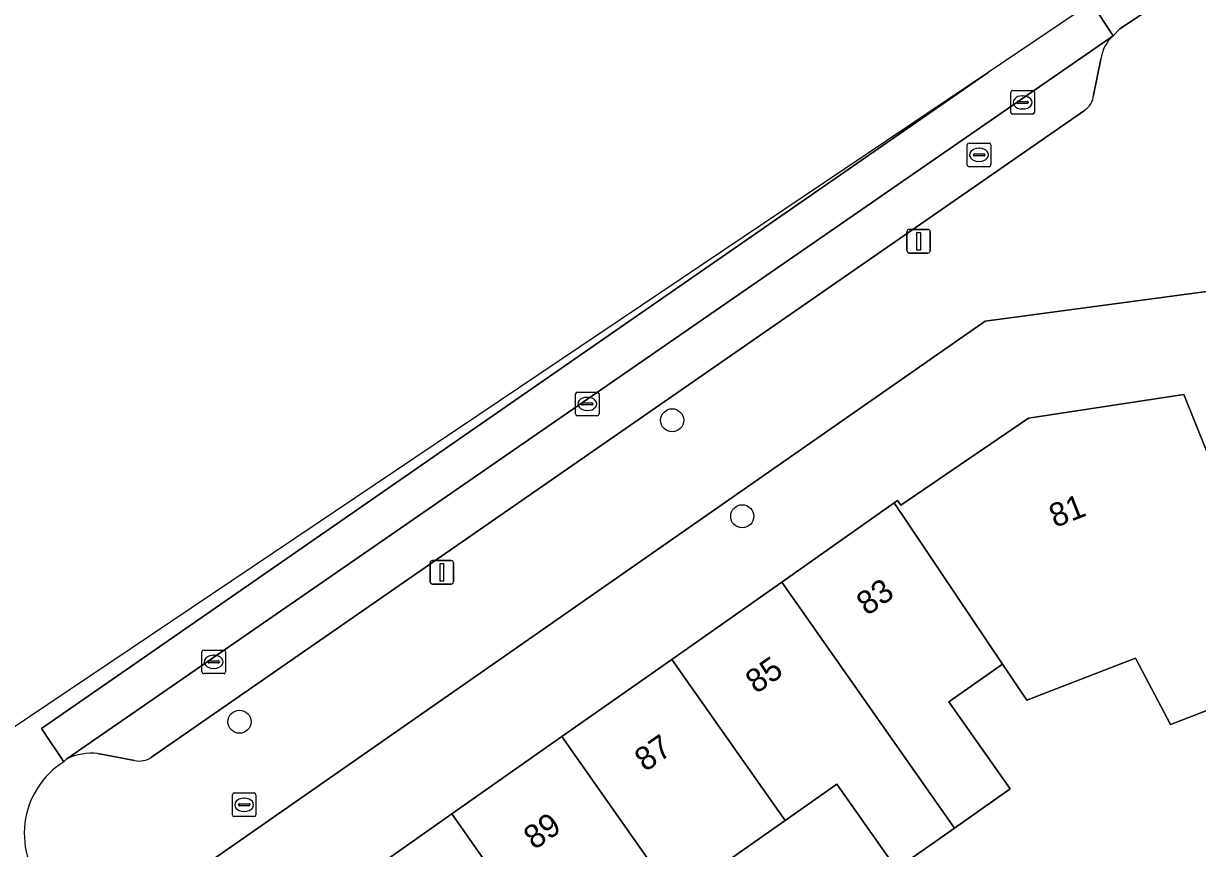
# Model space of a CAD drawing. Extents: x 158352 to 159489, y 383828 to 384603.
# Drawn here: x 159050.25 to 159100.08, y 384359.96 to 384394.97 of the extents above; entities that cross this region are included whole.
import ezdxf

# ---------------------------------------------------------------- set-up
doc = ezdxf.new("R2010")
doc.units = 0
for name, color, linetype in [('IMGEO_Boom', 7, 'Continuous'), ('IMGEO_Brandkraan', 7, 'Continuous'), ('IMGEO_Erf', 7, 'Continuous'), ('IMGEO_Kolk', 7, 'Continuous'), ('IMGEO_Lichtmast', 7, 'Continuous'), ('IMGEO_Pand', 7, 'Continuous'), ('IMGEO_Pand_nummerreeks', 7, 'Continuous'), ('IMGEO_Parkeervlak_open', 7, 'Continuous'), ('IMGEO_Rijbaan_lokaal_gesloten', 7, 'Continuous'), ('IMGEO_Rijbaan_lokaal_open', 7, 'Continuous'), ('IMGEO_Rioolput', 7, 'Continuous'), ('IMGEO_Voetpad_open', 7, 'Continuous')]:
    doc.layers.add(name, color=color, linetype=linetype)

msp = doc.modelspace()

# ---------------------------------------------------------------- linework, layer by layer
at = {"layer": 'IMGEO_Boom'}
for centre in [(159077.785, 384378.138), (159080.757, 384374.062), (159059.419, 384365.342)]:
    msp.add_circle(centre, 0.489, dxfattribs=at)
at = {"layer": 'IMGEO_Brandkraan'}
for p, q in [((159059.117, 384361.393), (159059.117, 384362.245)), ((159059.192, 384362.319), (159060.044, 384362.319)), ((159059.605, 384362.099), (159059.63, 384362.099)), ((159060.118, 384362.245), (159060.118, 384361.393)), ((159059.376, 384361.813), (159059.376, 384361.825)), ((159059.814, 384361.776), (159059.416, 384361.776)), ((159059.419, 384361.862), (159059.817, 384361.862)), ((159059.628, 384361.539), (159059.603, 384361.539)), ((159059.86, 384361.825), (159059.86, 384361.813)), ((159060.044, 384361.319), (159059.192, 384361.319))]:
    msp.add_line(p, q, dxfattribs=at)
for points in [[(159059.117, 384361.393), (159059.117, 384362.245)], [(159059.192, 384362.319), (159060.044, 384362.319)], [(159060.118, 384362.245), (159060.118, 384361.393)], [(159060.044, 384361.319), (159059.192, 384361.319)]]:
    msp.add_lwpolyline(points, dxfattribs=at)
for centre, radius, start, end in [((159059.194, 384362.243), 0.0765, 91.552, 178.448), ((159059.194, 384362.243), 0.0765, 91.552, 178.448), ((159060.042, 384362.243), 0.0765, 1.552, 88.448), ((159060.042, 384362.243), 0.0765, 1.552, 88.448), ((159059.416, 384361.822), 0.0403, 85.8775, 175.7526), ((159059.413, 384361.812), 0.0366, 178.938, 274.7102), ((159059.817, 384361.819), 0.043, 264.8664, 352.4533), ((159059.821, 384361.824), 0.0386, 1.7309, 96.639), ((159059.194, 384361.395), 0.0765, 181.552, 268.448), ((159059.194, 384361.395), 0.0765, 181.552, 268.448), ((159060.042, 384361.395), 0.0765, 271.552, 358.448), ((159060.042, 384361.395), 0.0765, 271.552, 358.448)]:
    msp.add_arc(centre, radius, start, end, dxfattribs=at)
for centre, major_axis, ratio, start_param, end_param in [((159059.604, 384361.819), (-0.387, 0.002), 0.722429, 4.712389, 7.853982), ((159059.629, 384361.819), (-0.39, 0.002), 0.717154, 1.570796, 4.712389)]:
    msp.add_ellipse(centre, major_axis=major_axis, ratio=ratio, start_param=start_param, end_param=end_param, dxfattribs=at)
at = {"layer": 'IMGEO_Erf'}
for points in [[(159107.869, 384384.597), (159091.069, 384382.345), (159055.851, 384357.802), (159057.52, 384355.976), (159058.952, 384354.759), (159063.772, 384358.148), (159068.437, 384361.429), (159073.103, 384364.71), (159077.769, 384367.991), (159082.435, 384371.272), (159087.208, 384374.629), (159087.353, 384374.731), (159087.497, 384374.527), (159092.904, 384378.222), (159099.507, 384379.227), (159101.369, 384374.587)], [(159104.293, 384367.298), (159099.853, 384365.579), (159098.933, 384365.223), (159097.445, 384368.046), (159092.838, 384366.263), (159091.812, 384367.787), (159089.535, 384366.185), (159092.134, 384362.49), (159089.775, 384360.831), (159087.304, 384359.094), (159084.77, 384362.698), (159082.575, 384361.154), (159080.304, 384359.557)]]:
    msp.add_lwpolyline(points, dxfattribs=at)
at = {"layer": 'IMGEO_Kolk'}
for p, q in [((159092.157, 384391.2), (159092.157, 384392.052)), ((159092.232, 384392.126), (159093.084, 384392.126)), ((159092.645, 384391.906), (159092.67, 384391.906)), ((159093.158, 384392.052), (159093.158, 384391.2)), ((159092.416, 384391.62), (159092.416, 384391.632)), ((159092.854, 384391.583), (159092.456, 384391.583)), ((159092.459, 384391.669), (159092.857, 384391.669)), ((159092.9, 384391.632), (159092.9, 384391.62)), ((159093.084, 384391.126), (159092.232, 384391.126)), ((159092.668, 384391.346), (159092.643, 384391.346)), ((159073.68, 384378.403), (159073.68, 384379.255)), ((159073.755, 384379.329), (159074.607, 384379.329)), ((159074.168, 384379.109), (159074.193, 384379.109)), ((159074.681, 384379.255), (159074.681, 384378.403)), ((159073.939, 384378.823), (159073.939, 384378.835)), ((159074.377, 384378.786), (159073.979, 384378.786)), ((159073.982, 384378.872), (159074.38, 384378.872)), ((159074.191, 384378.549), (159074.166, 384378.549)), ((159074.423, 384378.835), (159074.423, 384378.823)), ((159074.607, 384378.329), (159073.755, 384378.329)), ((159057.824, 384367.457), (159057.824, 384368.309)), ((159057.899, 384368.383), (159058.751, 384368.383)), ((159058.312, 384368.163), (159058.337, 384368.163)), ((159058.825, 384368.309), (159058.825, 384367.457)), ((159058.083, 384367.877), (159058.083, 384367.889)), ((159058.521, 384367.84), (159058.123, 384367.84)), ((159058.126, 384367.926), (159058.524, 384367.926)), ((159058.335, 384367.603), (159058.31, 384367.603)), ((159058.567, 384367.889), (159058.567, 384367.877)), ((159058.751, 384367.383), (159057.899, 384367.383))]:
    msp.add_line(p, q, dxfattribs=at)
for points in [[(159092.157, 384391.2), (159092.157, 384392.052)], [(159092.232, 384392.126), (159093.084, 384392.126)], [(159093.158, 384392.052), (159093.158, 384391.2)], [(159093.084, 384391.126), (159092.232, 384391.126)], [(159073.68, 384378.403), (159073.68, 384379.255)], [(159073.755, 384379.329), (159074.607, 384379.329)], [(159074.681, 384379.255), (159074.681, 384378.403)], [(159074.607, 384378.329), (159073.755, 384378.329)], [(159057.824, 384367.457), (159057.824, 384368.309)], [(159057.899, 384368.383), (159058.751, 384368.383)], [(159058.825, 384368.309), (159058.825, 384367.457)], [(159058.751, 384367.383), (159057.899, 384367.383)]]:
    msp.add_lwpolyline(points, dxfattribs=at)
for centre, radius, start, end in [((159092.234, 384392.05), 0.0765, 91.552, 178.448), ((159092.234, 384392.05), 0.0765, 91.552, 178.448), ((159093.082, 384392.05), 0.0765, 1.552, 88.448), ((159093.082, 384392.05), 0.0765, 1.552, 88.448), ((159092.456, 384391.629), 0.0403, 85.8775, 175.7526), ((159092.453, 384391.619), 0.0366, 178.938, 274.7102), ((159092.857, 384391.626), 0.043, 264.8664, 352.4533), ((159092.861, 384391.631), 0.0386, 1.7309, 96.639), ((159092.234, 384391.202), 0.0765, 181.552, 268.448), ((159092.234, 384391.202), 0.0765, 181.552, 268.448), ((159093.082, 384391.202), 0.0765, 271.552, 358.448), ((159093.082, 384391.202), 0.0765, 271.552, 358.448), ((159073.757, 384379.253), 0.0765, 91.552, 178.448), ((159073.757, 384379.253), 0.0765, 91.552, 178.448), ((159074.605, 384379.253), 0.0765, 1.552, 88.448), ((159074.605, 384379.253), 0.0765, 1.552, 88.448), ((159073.979, 384378.832), 0.0403, 85.8775, 175.7526), ((159073.976, 384378.822), 0.0366, 178.938, 274.7102), ((159074.38, 384378.829), 0.043, 264.8664, 352.4533), ((159074.384, 384378.834), 0.0386, 1.7309, 96.639), ((159073.757, 384378.405), 0.0765, 181.552, 268.448), ((159073.757, 384378.405), 0.0765, 181.552, 268.448), ((159074.605, 384378.405), 0.0765, 271.552, 358.448), ((159074.605, 384378.405), 0.0765, 271.552, 358.448), ((159057.901, 384368.307), 0.0765, 91.552, 178.448), ((159057.901, 384368.307), 0.0765, 91.552, 178.448), ((159058.749, 384368.307), 0.0765, 1.552, 88.448), ((159058.749, 384368.307), 0.0765, 1.552, 88.448), ((159057.901, 384367.459), 0.0765, 181.552, 268.448), ((159057.901, 384367.459), 0.0765, 181.552, 268.448), ((159058.123, 384367.886), 0.0403, 85.8775, 175.7526), ((159058.12, 384367.876), 0.0366, 178.938, 274.7102), ((159058.524, 384367.883), 0.043, 264.8664, 352.4533), ((159058.528, 384367.888), 0.0386, 1.7309, 96.639), ((159058.749, 384367.459), 0.0765, 271.552, 358.448), ((159058.749, 384367.459), 0.0765, 271.552, 358.448)]:
    msp.add_arc(centre, radius, start, end, dxfattribs=at)
for centre, major_axis, ratio, start_param, end_param in [((159092.644, 384391.626), (-0.387, 0.002), 0.722429, 4.712389, 7.853982), ((159092.669, 384391.626), (-0.39, 0.002), 0.717154, 1.570796, 4.712389), ((159074.167, 384378.829), (-0.387, 0.002), 0.722429, 4.712389, 7.853982), ((159074.192, 384378.829), (-0.39, 0.002), 0.717154, 1.570796, 4.712389), ((159058.311, 384367.883), (-0.387, 0.002), 0.722429, 4.712389, 7.853982), ((159058.336, 384367.883), (-0.39, 0.002), 0.717154, 1.570796, 4.712389)]:
    msp.add_ellipse(centre, major_axis=major_axis, ratio=ratio, start_param=start_param, end_param=end_param, dxfattribs=at)
at = {"layer": 'IMGEO_Lichtmast'}
for p, q in [((159087.751, 384385.334), (159087.751, 384386.134)), ((159087.751, 384386.134), (159087.751, 384385.334)), ((159087.851, 384386.234), (159088.641, 384386.234)), ((159088.641, 384386.234), (159087.851, 384386.234)), ((159088.741, 384386.134), (159088.741, 384385.334)), ((159088.741, 384385.334), (159088.741, 384386.134)), ((159088.641, 384385.234), (159087.851, 384385.234)), ((159087.851, 384385.234), (159088.641, 384385.234)), ((159067.511, 384371.285), (159067.511, 384372.085)), ((159067.511, 384372.085), (159067.511, 384371.285)), ((159067.611, 384372.185), (159068.401, 384372.185)), ((159068.401, 384372.185), (159067.611, 384372.185)), ((159068.501, 384372.085), (159068.501, 384371.285)), ((159068.501, 384371.285), (159068.501, 384372.085)), ((159068.401, 384371.185), (159067.611, 384371.185)), ((159067.611, 384371.185), (159068.401, 384371.185))]:
    msp.add_line(p, q, dxfattribs=at)
for points in [[(159088.171, 384386.109), (159088.321, 384386.109), (159088.321, 384385.359), (159088.171, 384385.359), (159088.171, 384386.109)], [(159067.931, 384372.06), (159068.081, 384372.06), (159068.081, 384371.31), (159067.931, 384371.31), (159067.931, 384372.06)]]:
    msp.add_lwpolyline(points, dxfattribs=at)
for centre, start, end in [((159087.851, 384386.134), 90, 180), ((159087.851, 384386.134), 90, 180), ((159088.641, 384386.134), 0, 90), ((159088.641, 384386.134), 360, 90), ((159087.851, 384385.334), 180, 270), ((159087.851, 384385.334), 180, 270), ((159088.641, 384385.334), 270, 0), ((159088.641, 384385.334), 270, 0), ((159067.611, 384372.085), 90, 180), ((159067.611, 384372.085), 90, 180), ((159068.401, 384372.085), 0, 90), ((159068.401, 384372.085), 360, 90), ((159067.611, 384371.285), 180, 270), ((159067.611, 384371.285), 180, 270), ((159068.401, 384371.285), 270, 0), ((159068.401, 384371.285), 270, 0)]:
    msp.add_arc(centre, 0.1, start, end, dxfattribs=at)
at = {"layer": 'IMGEO_Pand'}
for points in [[(159087.208, 384374.629), (159091.812, 384367.787), (159092.838, 384366.263), (159097.445, 384368.046), (159098.933, 384365.223), (159099.853, 384365.579), (159104.293, 384367.298), (159101.369, 384374.587), (159099.507, 384379.227), (159092.904, 384378.222), (159087.497, 384374.527), (159087.353, 384374.731)], [(159087.208, 384374.629), (159082.435, 384371.272), (159089.775, 384360.831), (159092.134, 384362.49), (159089.535, 384366.185), (159091.812, 384367.787)], [(159089.775, 384360.831), (159082.435, 384371.272), (159077.769, 384367.991), (159082.575, 384361.154), (159084.77, 384362.698), (159087.304, 384359.094)], [(159077.769, 384367.991), (159073.103, 384364.71), (159080.333, 384354.427), (159080.408, 384354.32), (159082.803, 384356.004), (159080.304, 384359.557), (159082.575, 384361.154)], [(159068.437, 384361.429), (159073.207, 384354.646), (159075.409, 384356.194), (159077.945, 384352.587), (159080.408, 384354.32), (159080.333, 384354.427), (159073.103, 384364.71)], [(159071.031, 384347.823), (159071.552, 384348.189), (159073.544, 384349.589), (159071.054, 384353.132), (159073.207, 384354.646), (159068.437, 384361.429), (159063.772, 384358.148)]]:
    msp.add_lwpolyline(points, close=True, dxfattribs=at)
at = {"layer": 'IMGEO_Parkeervlak_open'}
for points in [[(159096.501, 384394.457), (159052.09, 384363.77)], [(159095.675, 384391.938), (159095.978, 384393.467)], [(159055.686, 384363.842), (159095.28, 384391.279)], [(159053.411, 384363.997), (159054.964, 384363.704)]]:
    msp.add_lwpolyline(points, dxfattribs=at)
for centre, radius, start, end in [((159097.666, 384393.209), 1.707, 133.0138, 171.2927), ((159094.823, 384392.001), 0.854, 302.3413, 355.7824), ((159053.177, 384361.403), 2.604, 84.8387, 114.6622), ((159055.181, 384364.526), 0.85, 255.2077, 306.4338)]:
    msp.add_arc(centre, radius, start, end, dxfattribs=at)
at = {"layer": 'IMGEO_Rijbaan_lokaal_gesloten'}
msp.add_lwpolyline([(159095.588, 384395.845), (159091.205, 384392.9), (159051.012, 384365.052), (159051.958, 384363.648), (159052.09, 384363.77), (159096.501, 384394.457)], close=True, dxfattribs=at)
at = {"layer": 'IMGEO_Rijbaan_lokaal_open'}
msp.add_lwpolyline([(159097.585, 384397.186), (159095.588, 384395.845), (159096.501, 384394.457), (159096.783, 384394.75), (159098.493, 384395.881), (159097.585, 384397.186)], close=True, dxfattribs=at)
msp.add_lwpolyline([(159051.958, 384363.648), (159051.012, 384365.052), (159091.205, 384392.9), (159029.612, 384351.52), (158992.571, 384324.387)], dxfattribs=at)
for centre, radius, start, end in [((159101.404, 384390.778), 5.875, 35.5895, 119.7034), ((159053.922, 384360.586), 3.638, 122.6823, 223.1896)]:
    msp.add_arc(centre, radius, start, end, dxfattribs=at)
at = {"layer": 'IMGEO_Rioolput'}
for p, q in [((159090.386, 384389.897), (159091.238, 384389.897)), ((159090.311, 384388.971), (159090.311, 384389.823)), ((159090.57, 384389.391), (159090.57, 384389.403)), ((159090.613, 384389.44), (159091.011, 384389.44)), ((159090.799, 384389.677), (159090.824, 384389.677)), ((159091.054, 384389.403), (159091.054, 384389.391)), ((159091.312, 384389.823), (159091.312, 384388.971)), ((159091.238, 384388.897), (159090.386, 384388.897)), ((159091.008, 384389.354), (159090.61, 384389.354)), ((159090.822, 384389.117), (159090.797, 384389.117))]:
    msp.add_line(p, q, dxfattribs=at)
for points in [[(159090.386, 384389.897), (159091.238, 384389.897)], [(159090.311, 384388.971), (159090.311, 384389.823)], [(159091.312, 384389.823), (159091.312, 384388.971)], [(159091.238, 384388.897), (159090.386, 384388.897)]]:
    msp.add_lwpolyline(points, dxfattribs=at)
for centre, radius, start, end in [((159090.388, 384389.821), 0.0765, 91.552, 178.448), ((159090.388, 384389.821), 0.0765, 91.552, 178.448), ((159091.236, 384389.821), 0.0765, 1.552, 88.448), ((159091.236, 384389.821), 0.0765, 1.552, 88.448), ((159090.61, 384389.4), 0.0403, 85.8775, 175.7526), ((159090.607, 384389.39), 0.0366, 178.938, 274.7102), ((159091.011, 384389.397), 0.043, 264.8664, 352.4533), ((159091.015, 384389.402), 0.0386, 1.7309, 96.639), ((159090.388, 384388.973), 0.0765, 181.552, 268.448), ((159090.388, 384388.973), 0.0765, 181.552, 268.448), ((159091.236, 384388.973), 0.0765, 271.552, 358.448), ((159091.236, 384388.973), 0.0765, 271.552, 358.448)]:
    msp.add_arc(centre, radius, start, end, dxfattribs=at)
for centre, major_axis, ratio, start_param, end_param in [((159090.798, 384389.397), (-0.387, 0.002), 0.722429, 4.712389, 7.853982), ((159090.823, 384389.397), (-0.39, 0.002), 0.717154, 1.570796, 4.712389)]:
    msp.add_ellipse(centre, major_axis=major_axis, ratio=ratio, start_param=start_param, end_param=end_param, dxfattribs=at)
at = {"layer": 'IMGEO_Voetpad_open'}
for points in [[(159098.493, 384395.881), (159096.783, 384394.75), (159096.501, 384394.457)], [(159095.978, 384393.467), (159095.675, 384391.938)], [(159095.28, 384391.279), (159055.686, 384363.842)], [(159091.069, 384382.345), (159107.869, 384384.597), (159110.016, 384386.933), (159109.879, 384388.531)], [(159051.27, 384358.096), (159053.21, 384355.916), (159055.851, 384357.802), (159091.069, 384382.345)], [(159054.964, 384363.704), (159053.411, 384363.997)], [(159052.09, 384363.77), (159051.958, 384363.648)]]:
    msp.add_lwpolyline(points, dxfattribs=at)
for centre, radius, start, end in [((159101.404, 384390.778), 5.875, 35.5895, 119.7034), ((159097.666, 384393.209), 1.707, 133.0138, 171.2927), ((159094.823, 384392.001), 0.854, 302.3413, 355.7824), ((159053.177, 384361.403), 2.604, 84.8387, 114.6622), ((159053.922, 384360.586), 3.638, 122.6823, 223.1896), ((159055.181, 384364.526), 0.85, 255.2077, 306.4338)]:
    msp.add_arc(centre, radius, start, end, dxfattribs=at)

# ---------------------------------------------------------------- texts
at = {"layer": 'IMGEO_Pand_nummerreeks'}
for s, rotation, p in [('81', 21.3713, (159094.033, 384373.563)), ('83', 35.1155, (159086.064, 384369.815)), ('85', 35.1155, (159081.354, 384366.504)), ('87', 35.1155, (159076.645, 384363.192)), ('89', 35.1155, (159071.936, 384359.88))]:
    msp.add_text(s, height=1, rotation=rotation, dxfattribs=at).set_placement(p)

doc.saveas('drawing.dxf')
